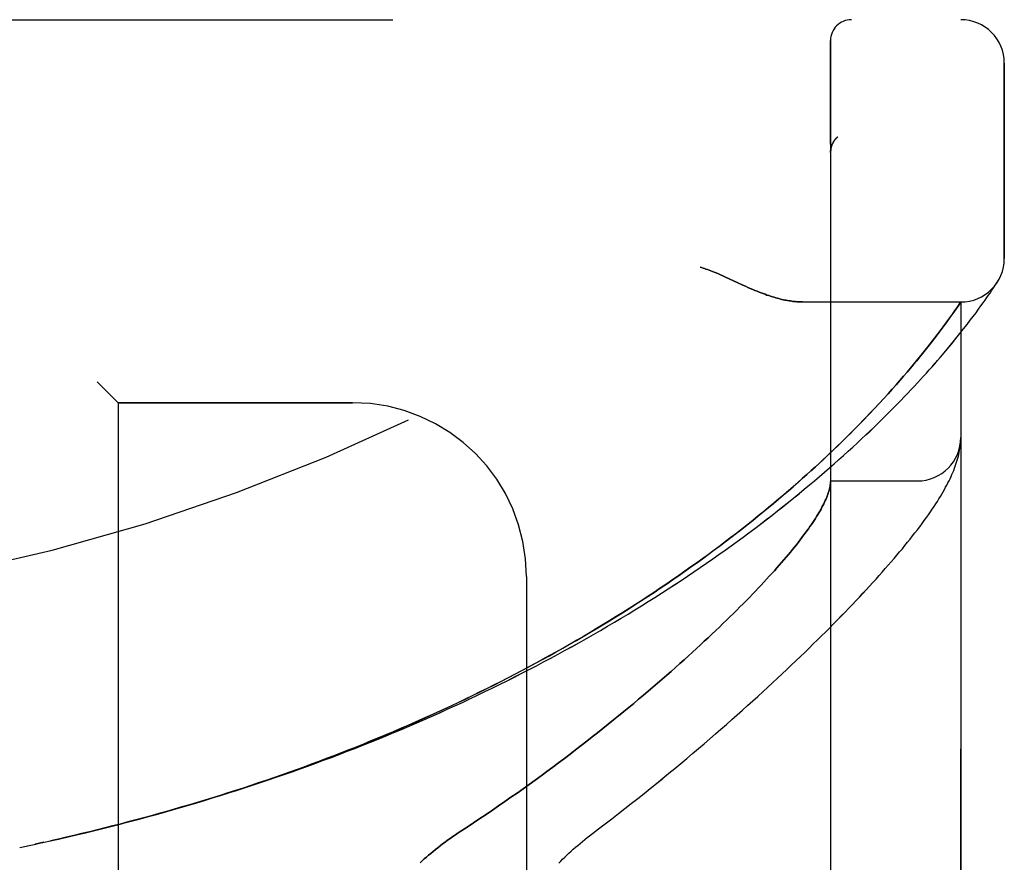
# Model space of a CAD drawing. Header units: inches. Extents: x 0 to 227, y 0 to 147.
# Tile 267 of 272: x 120.22 to 121.64, y 96.88 to 98.09. Entities that reach past the tile are written whole.
import ezdxf

# ---------------------------------------------------------------- set-up
doc = ezdxf.new("R2010")
doc.units = ezdxf.units.IN
doc.header["$LTSCALE"] = 12.466667
doc.header["$MEASUREMENT"] = 0
doc.linetypes.add('HIDDEN', pattern=[0.2, 0.1, -0.1])
doc.layers.add('LEFTHAND_DOOR_ASSEMBLY', color=7, linetype='CONTINUOUS')
doc.layers.add('RIGHTHAND_DOOR_ASSEMBLY', color=7, linetype='CONTINUOUS')

msp = doc.modelspace()

# ---------------------------------------------------------------- linework, layer by layer
at = {"layer": 'LEFTHAND_DOOR_ASSEMBLY', "color": 8, "linetype": 'HIDDEN'}
for p, q in [((119.513, 98.0936), (121.5767, 98.0936)), ((121.3892, 95.4211), (121.3892, 98.0636)), ((121.6392, 97.7499), (121.6392, 98.0311)), ((121.3995, 97.925), (121.3993, 97.9248)), ((121.3892, 97.9026), (121.3892, 97.9023)), ((121.238, 97.7233), (121.2547, 97.7155)), ((121.2547, 97.7155), (121.2629, 97.7117)), ((121.6256, 97.7105), (121.6275, 97.7133)), ((121.6275, 97.7133), (121.6295, 97.7164)), ((121.6292, 97.7159), (121.6288, 97.7154)), ((121.6292, 97.7159), (121.6295, 97.7164)), ((121.6142, 97.6937), (121.6166, 97.6971)), ((121.6166, 97.6971), (121.6187, 97.7002)), ((121.6187, 97.7002), (121.6214, 97.7042)), ((121.6214, 97.7042), (121.6237, 97.7077)), ((121.6237, 97.7077), (121.6256, 97.7105)), ((121.3487, 97.6874), (121.5767, 97.6874)), ((121.5713, 97.6796), (121.5767, 97.6874)), ((121.5767, 95.7974), (121.5767, 97.6874)), ((121.6056, 97.6816), (121.6088, 97.686)), ((121.6088, 97.686), (121.6116, 97.69)), ((121.6116, 97.69), (121.6142, 97.6937)), ((121.5623, 97.6667), (121.5654, 97.6711)), ((121.5654, 97.6711), (121.5682, 97.6751)), ((121.5682, 97.6751), (121.5713, 97.6796)), ((121.5946, 97.6666), (121.5986, 97.672)), ((121.5986, 97.672), (121.6023, 97.677)), ((121.6023, 97.677), (121.6056, 97.6816)), ((121.5513, 97.6517), (121.5553, 97.657)), ((121.5553, 97.657), (121.5589, 97.662)), ((121.5589, 97.662), (121.5623, 97.6667)), ((121.5807, 97.6486), (121.5857, 97.655)), ((121.5857, 97.655), (121.5903, 97.661)), ((121.5903, 97.661), (121.5946, 97.6666)), ((121.5394, 97.6359), (121.5426, 97.6401)), ((121.5426, 97.6401), (121.5471, 97.646)), ((121.5471, 97.646), (121.5513, 97.6517)), ((121.5697, 97.6348), (121.5754, 97.6419)), ((121.5754, 97.6419), (121.5807, 97.6486)), ((121.5291, 97.6227), (121.5327, 97.6272)), ((121.5327, 97.6272), (121.5361, 97.6316)), ((121.5361, 97.6316), (121.5394, 97.6359)), ((121.5571, 97.6196), (121.5636, 97.6274)), ((121.5636, 97.6274), (121.5697, 97.6348)), ((121.5174, 97.6081), (121.5214, 97.6131)), ((121.5214, 97.6131), (121.5253, 97.618)), ((121.5253, 97.618), (121.5291, 97.6227)), ((121.5041, 97.5921), (121.5087, 97.5976)), ((121.5087, 97.5976), (121.5131, 97.6029)), ((121.5131, 97.6029), (121.5174, 97.6081)), ((121.4943, 97.5805), (121.4993, 97.5864)), ((121.4993, 97.5864), (121.5041, 97.5921)), ((120.3342, 97.5724), (120.3642, 97.5424)), ((121.4836, 97.5683), (121.4891, 97.5745)), ((121.4891, 97.5745), (121.4943, 97.5805)), ((121.4658, 97.5484), (121.472, 97.5552)), ((121.472, 97.5552), (121.4779, 97.5618)), ((121.4779, 97.5618), (121.4836, 97.5683)), ((120.3642, 97.5424), (120.3642, 95.9424)), ((120.7017, 97.5424), (120.3642, 97.5424)), ((121.4524, 97.534), (121.4593, 97.5413)), ((121.4593, 97.5413), (121.4658, 97.5484)), ((121.4453, 97.5265), (121.4524, 97.534)), ((121.43, 97.5107), (121.4378, 97.5187)), ((121.4378, 97.5187), (121.4453, 97.5265)), ((121.5763, 97.4838), (121.5764, 97.4845)), ((121.5764, 97.4852), (121.5765, 97.4859)), ((121.5764, 97.4845), (121.5764, 97.4852)), ((121.5765, 97.4866), (121.5766, 97.4873)), ((121.5765, 97.4859), (121.5765, 97.4866)), ((121.5757, 97.479), (121.5758, 97.4797)), ((121.5758, 97.4797), (121.5759, 97.4804)), ((121.5759, 97.4804), (121.576, 97.4811)), ((121.576, 97.4811), (121.5761, 97.4818)), ((121.5761, 97.4818), (121.5762, 97.4825)), ((121.5762, 97.4832), (121.5763, 97.4838)), ((121.5762, 97.4825), (121.5762, 97.4832)), ((121.3892, 97.4299), (121.5142, 97.4299)), ((120.9517, 97.2924), (120.9517, 96.1924)), ((120.2227, 96.9024), (120.2342, 96.9048)), ((120.2338, 96.9048), (120.2458, 96.9073)), ((120.245, 96.9071), (120.2574, 96.9098)), ((120.2561, 96.9095), (120.269, 96.9124)), ((120.2672, 96.912), (120.2806, 96.915))]:
    msp.add_line(p, q, dxfattribs=at)
for points in [[(121.3954, 97.9206), (121.3956, 97.9208), (121.3957, 97.9211), (121.3959, 97.9213), (121.3961, 97.9215), (121.3963, 97.9217), (121.3965, 97.922), (121.3967, 97.9222), (121.3969, 97.9224), (121.3971, 97.9226), (121.3973, 97.9228), (121.3975, 97.9231), (121.3977, 97.9233), (121.3979, 97.9235), (121.3981, 97.9237), (121.3983, 97.9239), (121.3986, 97.9241), (121.3988, 97.9243), (121.399, 97.9246), (121.3993, 97.9248), (121.3995, 97.925)], [(121.3912, 97.9132), (121.391, 97.9127), (121.3908, 97.9121), (121.3906, 97.9115), (121.3904, 97.9109), (121.3903, 97.9103), (121.3901, 97.9097), (121.39, 97.9091), (121.3898, 97.9085), (121.3897, 97.9079), (121.3896, 97.9073), (121.3895, 97.9067), (121.3894, 97.9061), (121.3894, 97.9055), (121.3893, 97.9048), (121.3892, 97.9042), (121.3892, 97.9036), (121.3892, 97.903), (121.3892, 97.9026)], [(121.3954, 97.9206), (121.395, 97.9201), (121.3947, 97.9196), (121.3943, 97.9192), (121.394, 97.9187), (121.3937, 97.9181), (121.3934, 97.9176), (121.3931, 97.9171), (121.3928, 97.9166), (121.3925, 97.916), (121.3922, 97.9155), (121.392, 97.9149), (121.3917, 97.9144), (121.3915, 97.9138), (121.3912, 97.9132)], [(121.2017, 97.7374), (121.2037, 97.7368), (121.2058, 97.7362), (121.2079, 97.7355), (121.21, 97.7348), (121.2122, 97.734), (121.2145, 97.7332), (121.2169, 97.7323), (121.2193, 97.7314), (121.222, 97.7303), (121.2248, 97.7291), (121.2278, 97.7279), (121.231, 97.7265), (121.2344, 97.7249), (121.238, 97.7233)], [(121.2629, 97.7117), (121.2667, 97.71), (121.2703, 97.7084), (121.2738, 97.7069), (121.2772, 97.7054), (121.2804, 97.7041), (121.2836, 97.7028), (121.2866, 97.7016), (121.2895, 97.7004), (121.2924, 97.6994), (121.2951, 97.6984), (121.2978, 97.6974), (121.3004, 97.6965), (121.303, 97.6957), (121.3055, 97.6949), (121.3079, 97.6941), (121.3103, 97.6934), (121.3126, 97.6928), (121.3149, 97.6922), (121.3171, 97.6916), (121.3193, 97.6911), (121.3214, 97.6906), (121.3235, 97.6902), (121.3255, 97.6898), (121.3275, 97.6894), (121.3295, 97.6891), (121.3314, 97.6888), (121.3333, 97.6885), (121.3351, 97.6883), (121.337, 97.688), (121.3387, 97.6879), (121.3405, 97.6877), (121.3422, 97.6876), (121.3438, 97.6875), (121.3455, 97.6874), (121.3471, 97.6874), (121.3487, 97.6874)], [(120.2806, 96.915), (120.2922, 96.9177), (120.3038, 96.9204), (120.3154, 96.9231), (120.327, 96.9259), (120.3386, 96.9288), (120.3502, 96.9317), (120.3617, 96.9346), (120.3733, 96.9376), (120.3849, 96.9406), (120.3965, 96.9437), (120.408, 96.9468), (120.4196, 96.95), (120.4311, 96.9532), (120.4427, 96.9565), (120.4542, 96.9598), (120.4658, 96.9632), (120.4773, 96.9666), (120.4888, 96.9701), (120.5003, 96.9736), (120.5118, 96.9772), (120.5233, 96.9808), (120.5347, 96.9844), (120.5462, 96.9881), (120.5576, 96.9919), (120.5691, 96.9957), (120.5805, 96.9995), (120.5919, 97.0034), (120.6033, 97.0074), (120.6146, 97.0114), (120.626, 97.0154), (120.6373, 97.0195), (120.6487, 97.0236), (120.66, 97.0278), (120.6713, 97.032), (120.6825, 97.0363), (120.6938, 97.0407), (120.705, 97.045), (120.7162, 97.0495), (120.7274, 97.0539), (120.7385, 97.0584), (120.7497, 97.063), (120.7608, 97.0676), (120.7719, 97.0723), (120.7829, 97.077), (120.7939, 97.0817), (120.8049, 97.0865), (120.8159, 97.0914), (120.8269, 97.0963), (120.8378, 97.1012), (120.8487, 97.1062), (120.8595, 97.1112), (120.8703, 97.1163), (120.8811, 97.1214), (120.8919, 97.1266), (120.9026, 97.1318), (120.9132, 97.137), (120.9239, 97.1423), (120.9345, 97.1477), (120.945, 97.153), (120.9556, 97.1584), (120.966, 97.1639), (120.9765, 97.1694), (120.9869, 97.1749), (120.9972, 97.1805), (121.0075, 97.1861), (121.0178, 97.1918), (121.028, 97.1975), (121.0381, 97.2032), (121.0482, 97.209), (121.0583, 97.2148), (121.0683, 97.2206), (121.0782, 97.2265), (121.0881, 97.2324), (121.0979, 97.2383), (121.1077, 97.2442), (121.1174, 97.2502), (121.127, 97.2562), (121.1366, 97.2623), (121.1461, 97.2683), (121.1556, 97.2744), (121.165, 97.2806), (121.1743, 97.2867), (121.1835, 97.2929), (121.1927, 97.299), (121.2018, 97.3052), (121.2108, 97.3114), (121.2198, 97.3177), (121.2286, 97.3239), (121.2374, 97.3302), (121.2462, 97.3364), (121.2548, 97.3427), (121.2633, 97.349), (121.2718, 97.3552), (121.2802, 97.3615), (121.2885, 97.3678), (121.2967, 97.3741), (121.3048, 97.3803), (121.3128, 97.3866), (121.3207, 97.3929), (121.3285, 97.3991), (121.3363, 97.4053), (121.3439, 97.4116), (121.3514, 97.4178), (121.3589, 97.424), (121.3662, 97.4302), (121.3735, 97.4363), (121.3806, 97.4424), (121.3876, 97.4485), (121.3945, 97.4546), (121.4013, 97.4606), (121.408, 97.4666), (121.4146, 97.4726), (121.4211, 97.4785), (121.4275, 97.4844), (121.4338, 97.4902), (121.4399, 97.496), (121.446, 97.5017), (121.4519, 97.5074), (121.4577, 97.513), (121.4634, 97.5186), (121.469, 97.5241), (121.4745, 97.5296), (121.4798, 97.535), (121.485, 97.5403), (121.4902, 97.5456), (121.4952, 97.5508), (121.5001, 97.5559), (121.5049, 97.5609), (121.5096, 97.5659), (121.5141, 97.5708), (121.5186, 97.5757), (121.5229, 97.5804), (121.5271, 97.5851), (121.5313, 97.5897), (121.5353, 97.5942), (121.5392, 97.5987), (121.543, 97.603), (121.5467, 97.6073), (121.5503, 97.6115), (121.5571, 97.6196)], [(120.2783, 96.9145), (120.2895, 96.9171), (120.3006, 96.9197), (120.3117, 96.9223), (120.3228, 96.925), (120.334, 96.9277), (120.3451, 96.9305), (120.3562, 96.9333), (120.3673, 96.9361), (120.3784, 96.939), (120.3895, 96.942), (120.4005, 96.9449), (120.4116, 96.948), (120.4227, 96.951), (120.4338, 96.9542), (120.4448, 96.9573), (120.4559, 96.9605), (120.4669, 96.9638), (120.4779, 96.9671), (120.4889, 96.9704), (120.4999, 96.9738), (120.5109, 96.9773), (120.5219, 96.9807), (120.5329, 96.9843), (120.5439, 96.9878), (120.5548, 96.9914), (120.5657, 96.9951), (120.5767, 96.9988), (120.5876, 97.0026), (120.5985, 97.0064), (120.6093, 97.0102), (120.6202, 97.0141), (120.631, 97.018), (120.6418, 97.022), (120.6527, 97.026), (120.6634, 97.0301), (120.6742, 97.0342), (120.685, 97.0384), (120.6957, 97.0426), (120.7064, 97.0468), (120.7171, 97.0511), (120.7277, 97.0555), (120.7384, 97.0598), (120.749, 97.0643), (120.7596, 97.0687), (120.7701, 97.0733), (120.7807, 97.0778), (120.7912, 97.0824), (120.8016, 97.0871), (120.8121, 97.0918), (120.8225, 97.0965), (120.8329, 97.1013), (120.8433, 97.1062), (120.8536, 97.111), (120.8639, 97.116), (120.8742, 97.1209), (120.8844, 97.1259), (120.8946, 97.131), (120.9048, 97.1361), (120.9149, 97.1412), (120.925, 97.1464), (120.935, 97.1516), (120.945, 97.1568), (120.955, 97.1621), (120.9649, 97.1675), (120.9748, 97.1728), (120.9847, 97.1782), (120.9945, 97.1837), (121.0042, 97.1892), (121.0139, 97.1947), (121.0236, 97.2003), (121.0332, 97.2059), (121.0427, 97.2115), (121.0522, 97.2172), (121.0617, 97.2229), (121.0711, 97.2286), (121.0804, 97.2344), (121.0897, 97.2402), (121.099, 97.246), (121.1081, 97.2518), (121.1172, 97.2577), (121.1263, 97.2636), (121.1353, 97.2695), (121.1442, 97.2755), (121.1531, 97.2815), (121.1619, 97.2875), (121.1706, 97.2935), (121.1792, 97.2996), (121.1878, 97.3056), (121.1963, 97.3117), (121.2048, 97.3178), (121.2131, 97.3239), (121.2214, 97.33), (121.2296, 97.3361), (121.2378, 97.3422), (121.2458, 97.3484), (121.2538, 97.3545), (121.2617, 97.3606), (121.2695, 97.3668), (121.2772, 97.3729), (121.2848, 97.379), (121.2923, 97.3852), (121.2997, 97.3913), (121.3071, 97.3974), (121.3143, 97.4035), (121.3215, 97.4096), (121.3285, 97.4156), (121.3354, 97.4215), (121.3421, 97.4274), (121.3486, 97.4332), (121.3549, 97.4389), (121.3611, 97.4444), (121.367, 97.4498), (121.3728, 97.4551), (121.3784, 97.4603), (121.3838, 97.4654), (121.389, 97.4703), (121.3941, 97.4752), (121.399, 97.4799), (121.4038, 97.4846), (121.4085, 97.4891), (121.413, 97.4936), (121.4175, 97.498), (121.4218, 97.5023), (121.43, 97.5107)], [(121.5766, 97.4873), (121.5766, 97.4876), (121.5766, 97.488), (121.5766, 97.4884), (121.5766, 97.4887), (121.5767, 97.4891), (121.5767, 97.4895), (121.5767, 97.4898), (121.5767, 97.4902), (121.5767, 97.4906), (121.5767, 97.491), (121.5767, 97.4913), (121.5767, 97.4916)], [(121.0425, 96.9192), (121.0555, 96.9291), (121.0651, 96.9364), (121.0746, 96.9437), (121.084, 96.951), (121.0933, 96.9583), (121.1026, 96.9656), (121.1118, 96.9728), (121.1209, 96.9801), (121.1299, 96.9874), (121.1389, 96.9946), (121.1478, 97.0018), (121.1565, 97.0091), (121.1652, 97.0162), (121.1738, 97.0234), (121.1824, 97.0305), (121.1908, 97.0376), (121.1991, 97.0447), (121.2074, 97.0517), (121.2155, 97.0587), (121.2236, 97.0657), (121.2315, 97.0726), (121.2394, 97.0795), (121.2471, 97.0863), (121.2548, 97.0931), (121.2624, 97.0998), (121.2699, 97.1065), (121.2773, 97.1132), (121.2845, 97.1198), (121.2917, 97.1264), (121.2988, 97.1329), (121.3058, 97.1394), (121.3127, 97.1458), (121.3195, 97.1521), (121.3262, 97.1584), (121.3328, 97.1647), (121.3393, 97.1709), (121.3458, 97.177), (121.3521, 97.1831), (121.3583, 97.1892), (121.3644, 97.1952), (121.3705, 97.2011), (121.3764, 97.207), (121.3823, 97.2128), (121.388, 97.2186), (121.3937, 97.2243), (121.3993, 97.2299), (121.4047, 97.2355), (121.4101, 97.2411), (121.4154, 97.2466), (121.4207, 97.252), (121.4258, 97.2574), (121.4308, 97.2628), (121.4358, 97.268), (121.4406, 97.2733), (121.4454, 97.2785), (121.4501, 97.2836), (121.4547, 97.2887), (121.4592, 97.2937), (121.4637, 97.2987), (121.468, 97.3036), (121.4723, 97.3085), (121.4765, 97.3133), (121.4806, 97.3181), (121.4846, 97.3229), (121.4886, 97.3276), (121.4925, 97.3323), (121.4963, 97.3369), (121.5, 97.3415), (121.5036, 97.346), (121.5072, 97.3506), (121.5107, 97.3551), (121.5142, 97.3596), (121.5175, 97.364), (121.5208, 97.3684), (121.524, 97.3727), (121.5271, 97.377), (121.53, 97.3812), (121.5329, 97.3852), (121.5356, 97.3892), (121.5381, 97.3931), (121.5406, 97.3968), (121.5429, 97.4004), (121.5451, 97.404), (121.5473, 97.4075), (121.5493, 97.4109), (121.5512, 97.4142), (121.5531, 97.4174), (121.5548, 97.4207), (121.5565, 97.4238), (121.5581, 97.4269), (121.5597, 97.43), (121.5612, 97.4331), (121.5626, 97.4361), (121.5639, 97.4391), (121.5652, 97.4421), (121.5664, 97.445), (121.5676, 97.448), (121.5686, 97.4509), (121.5697, 97.4538), (121.5706, 97.4567), (121.5715, 97.4596), (121.5723, 97.4625), (121.5731, 97.4653), (121.5738, 97.4681), (121.5744, 97.4709), (121.5749, 97.4737), (121.5753, 97.4764), (121.5757, 97.479)], [(121.3892, 97.4289), (121.3892, 97.4286), (121.3892, 97.4283), (121.3892, 97.428), (121.3892, 97.4276), (121.3891, 97.4272), (121.3891, 97.4268), (121.389, 97.4263), (121.389, 97.4258)], [(121.389, 97.4258), (121.3888, 97.4241), (121.3885, 97.4223), (121.3882, 97.4204), (121.3877, 97.4185), (121.3872, 97.4166), (121.3867, 97.4146), (121.386, 97.4126), (121.3853, 97.4105), (121.3845, 97.4083), (121.3837, 97.4061), (121.3827, 97.4039), (121.3817, 97.4016), (121.3806, 97.3992), (121.3795, 97.3969), (121.3782, 97.3944), (121.3769, 97.3919), (121.3755, 97.3894), (121.3741, 97.3868), (121.3725, 97.3841), (121.3709, 97.3814), (121.3692, 97.3787), (121.3675, 97.3759), (121.3656, 97.373), (121.3637, 97.3701), (121.3617, 97.3672), (121.3596, 97.3641), (121.3575, 97.3611), (121.3552, 97.358), (121.3529, 97.3548), (121.3505, 97.3516), (121.3481, 97.3483), (121.3455, 97.3449), (121.3429, 97.3416), (121.3402, 97.3381), (121.3374, 97.3346), (121.3345, 97.3311), (121.3315, 97.3275), (121.3285, 97.3238), (121.3253, 97.3201), (121.3221, 97.3163), (121.3188, 97.3125), (121.3154, 97.3086), (121.312, 97.3047), (121.3084, 97.3007), (121.3048, 97.2967), (121.301, 97.2926), (121.2972, 97.2884), (121.2933, 97.2842), (121.2893, 97.2799), (121.2853, 97.2756), (121.2811, 97.2712), (121.2768, 97.2668), (121.2725, 97.2623), (121.2681, 97.2578), (121.2635, 97.2532), (121.2589, 97.2485), (121.2542, 97.2438), (121.2494, 97.2391), (121.2445, 97.2342), (121.2395, 97.2294), (121.2344, 97.2245), (121.2293, 97.2195), (121.224, 97.2145), (121.2186, 97.2094), (121.2132, 97.2042), (121.2076, 97.1991), (121.202, 97.1938), (121.1963, 97.1885), (121.1904, 97.1832), (121.1845, 97.1778), (121.1785, 97.1724), (121.1724, 97.1669), (121.1662, 97.1614), (121.1599, 97.1558), (121.1535, 97.1502), (121.147, 97.1446), (121.1404, 97.1388), (121.1337, 97.1331), (121.1269, 97.1273), (121.1201, 97.1215), (121.1131, 97.1156), (121.106, 97.1097), (121.0989, 97.1038), (121.0916, 97.0978), (121.0843, 97.0918), (121.0769, 97.0858), (121.0694, 97.0797), (121.0618, 97.0737), (121.0541, 97.0675), (121.0463, 97.0614), (121.0385, 97.0553), (121.0306, 97.0491), (121.0225, 97.0429), (121.0144, 97.0367), (121.0063, 97.0305), (120.998, 97.0243), (120.9897, 97.0181), (120.9813, 97.0118), (120.9728, 97.0056), (120.9643, 96.9994), (120.9557, 96.9931), (120.947, 96.9869), (120.9383, 96.9807), (120.9295, 96.9745), (120.9206, 96.9683), (120.9117, 96.9622), (120.9028, 96.9561), (120.8938, 96.95), (120.8847, 96.9439), (120.8757, 96.9378), (120.8665, 96.9318), (120.8535, 96.9233)], [(120.8535, 96.9233), (120.8496, 96.9207), (120.8458, 96.918), (120.842, 96.9154), (120.8383, 96.9128), (120.8346, 96.9101), (120.8311, 96.9074), (120.8275, 96.9047), (120.8241, 96.902), (120.8207, 96.8993), (120.8174, 96.8966), (120.8141, 96.8939), (120.8109, 96.8912), (120.8078, 96.8885), (120.8048, 96.8858), (120.8018, 96.8831), (120.7989, 96.8804)], [(120.9982, 96.8797), (121.001, 96.8826), (121.0038, 96.8854), (121.0068, 96.8883), (121.0097, 96.8912), (121.0128, 96.8941), (121.0159, 96.8969), (121.0191, 96.8998), (121.0223, 96.9026), (121.0255, 96.9054), (121.0289, 96.9082), (121.0322, 96.911), (121.0356, 96.9138), (121.0391, 96.9165), (121.0425, 96.9192)]]:
    msp.add_lwpolyline(points, dxfattribs=at)
for centre, radius, start, end in [((119.5767, 100.0175), 2.7751, 270, 316.1116), ((121.4192, 98.0636), 0.03, 90, 180), ((121.5767, 98.0311), 0.0625, 0, 90), ((121.5767, 97.7499), 0.0625, 270, 360), ((120.7017, 97.2924), 0.25, 0, 90), ((121.5142, 97.4924), 0.0625, 270, 360)]:
    msp.add_arc(centre, radius, start, end, dxfattribs=at)
at = {"layer": 'RIGHTHAND_DOOR_ASSEMBLY', "color": 8, "linetype": 'HIDDEN'}
for p, q in [((119.513, 98.0936), (121.5767, 98.0936)), ((121.3892, 98.0636), (121.3892, 95.4211)), ((121.6392, 98.0311), (121.6392, 97.7499)), ((121.3995, 97.925), (121.3993, 97.9248)), ((121.3892, 97.9023), (121.3892, 97.9025)), ((121.2547, 97.7155), (121.238, 97.7233)), ((121.2629, 97.7117), (121.2547, 97.7155)), ((121.6256, 97.7105), (121.6275, 97.7133)), ((121.6275, 97.7133), (121.6292, 97.7159)), ((121.6142, 97.6937), (121.6165, 97.6971)), ((121.6165, 97.6971), (121.6187, 97.7002)), ((121.6187, 97.7002), (121.6214, 97.7042)), ((121.6214, 97.7042), (121.6237, 97.7077)), ((121.6237, 97.7077), (121.6256, 97.7105)), ((121.3487, 97.6874), (121.5767, 97.6874)), ((121.5767, 97.6874), (121.5726, 97.6814)), ((121.5767, 97.6874), (121.5767, 95.7974)), ((121.6056, 97.6816), (121.6088, 97.686)), ((121.6088, 97.686), (121.6116, 97.69)), ((121.6116, 97.69), (121.6142, 97.6937)), ((121.5664, 97.6725), (121.5633, 97.6682)), ((121.5698, 97.6774), (121.5664, 97.6725)), ((121.5726, 97.6814), (121.5698, 97.6774)), ((121.5946, 97.6666), (121.5986, 97.672)), ((121.5986, 97.672), (121.6022, 97.677)), ((121.6022, 97.677), (121.6056, 97.6816)), ((121.5565, 97.6587), (121.5527, 97.6535)), ((121.56, 97.6636), (121.5565, 97.6587)), ((121.5633, 97.6682), (121.56, 97.6636)), ((121.5807, 97.6486), (121.5857, 97.6549)), ((121.5857, 97.6549), (121.5903, 97.661)), ((121.5903, 97.661), (121.5946, 97.6666)), ((121.5441, 97.6421), (121.541, 97.638)), ((121.5485, 97.648), (121.5441, 97.6421)), ((121.5527, 97.6535), (121.5485, 97.648)), ((121.5697, 97.6348), (121.5754, 97.6418)), ((121.5754, 97.6418), (121.5807, 97.6486)), ((121.5344, 97.6295), (121.5309, 97.625)), ((121.5378, 97.6338), (121.5344, 97.6295)), ((121.541, 97.638), (121.5378, 97.6338)), ((121.5571, 97.6196), (121.5636, 97.6273)), ((121.5636, 97.6273), (121.5697, 97.6348)), ((121.5215, 97.6131), (121.5174, 97.6081)), ((121.5254, 97.618), (121.5215, 97.6131)), ((121.5088, 97.5976), (121.5042, 97.5921)), ((121.5132, 97.6029), (121.5088, 97.5976)), ((121.5174, 97.6081), (121.5132, 97.6029)), ((121.4994, 97.5865), (121.4944, 97.5806)), ((121.5042, 97.5921), (121.4994, 97.5865)), ((120.3642, 97.5424), (120.3342, 97.5724)), ((121.4891, 97.5746), (121.4837, 97.5683)), ((121.4944, 97.5806), (121.4891, 97.5746)), ((121.4721, 97.5553), (121.4659, 97.5485)), ((121.478, 97.5619), (121.4721, 97.5553)), ((121.4837, 97.5683), (121.478, 97.5619)), ((120.3642, 97.5424), (120.3642, 95.9424)), ((120.3642, 97.5424), (120.7017, 97.5424)), ((121.4594, 97.5415), (121.4526, 97.5342)), ((121.4659, 97.5485), (121.4594, 97.5415)), ((121.4455, 97.5267), (121.438, 97.5189)), ((121.4526, 97.5342), (121.4455, 97.5267)), ((121.438, 97.5189), (121.4302, 97.5109)), ((121.5763, 97.4842), (121.5764, 97.4849)), ((121.5764, 97.4849), (121.5765, 97.4855)), ((121.5765, 97.4862), (121.5766, 97.4869)), ((121.5765, 97.4855), (121.5765, 97.4862)), ((121.5757, 97.479), (121.5758, 97.4797)), ((121.5758, 97.4797), (121.5759, 97.4804)), ((121.5759, 97.4804), (121.576, 97.4811)), ((121.576, 97.4811), (121.5761, 97.4818)), ((121.5761, 97.4818), (121.5762, 97.4825)), ((121.5762, 97.4825), (121.5762, 97.4832)), ((121.3892, 97.4299), (121.5142, 97.4299)), ((120.9517, 97.2924), (120.9517, 96.1924)), ((120.2227, 96.9024), (120.2342, 96.9048)), ((120.2338, 96.9048), (120.2458, 96.9073)), ((120.2574, 96.9098), (120.245, 96.9071)), ((120.2561, 96.9096), (120.269, 96.9124)), ((120.2806, 96.915), (120.2672, 96.912))]:
    msp.add_line(p, q, dxfattribs=at)
for points in [[(121.3995, 97.925), (121.3993, 97.9248), (121.399, 97.9246), (121.3988, 97.9244), (121.3986, 97.9241), (121.3984, 97.9239), (121.3981, 97.9237), (121.3979, 97.9235), (121.3977, 97.9233), (121.3975, 97.9231), (121.3973, 97.9229), (121.3971, 97.9226), (121.3969, 97.9224), (121.3967, 97.9222), (121.3965, 97.922), (121.3963, 97.9218), (121.3961, 97.9215), (121.3959, 97.9213), (121.3958, 97.9211), (121.3956, 97.9208), (121.3954, 97.9206)], [(121.3892, 97.9025), (121.3892, 97.903), (121.3892, 97.9036), (121.3892, 97.9042), (121.3893, 97.9048), (121.3893, 97.9054), (121.3894, 97.906), (121.3895, 97.9066), (121.3896, 97.9073), (121.3897, 97.9079), (121.3898, 97.9085), (121.39, 97.9091), (121.3901, 97.9097), (121.3903, 97.9102), (121.3904, 97.9108), (121.3906, 97.9114), (121.3908, 97.912), (121.391, 97.9126), (121.3912, 97.9131)], [(121.3912, 97.9131), (121.3914, 97.9137), (121.3917, 97.9143), (121.3919, 97.9149), (121.3922, 97.9154), (121.3925, 97.916), (121.3928, 97.9165), (121.3931, 97.9171), (121.3934, 97.9176), (121.3937, 97.9181), (121.394, 97.9186), (121.3943, 97.9191), (121.3947, 97.9196), (121.395, 97.9201), (121.3954, 97.9206)], [(121.238, 97.7233), (121.2344, 97.7249), (121.231, 97.7265), (121.2278, 97.7279), (121.2248, 97.7291), (121.222, 97.7303), (121.2193, 97.7314), (121.2169, 97.7323), (121.2145, 97.7332), (121.2122, 97.734), (121.21, 97.7348), (121.2079, 97.7355), (121.2058, 97.7362), (121.2037, 97.7368), (121.2017, 97.7374)], [(121.3487, 97.6874), (121.3471, 97.6874), (121.3455, 97.6874), (121.3438, 97.6875), (121.3422, 97.6876), (121.3405, 97.6877), (121.3387, 97.6879), (121.337, 97.688), (121.3351, 97.6883), (121.3333, 97.6885), (121.3314, 97.6888), (121.3295, 97.6891), (121.3275, 97.6894), (121.3255, 97.6898), (121.3235, 97.6902), (121.3214, 97.6906), (121.3193, 97.6911), (121.3171, 97.6916), (121.3149, 97.6922), (121.3126, 97.6928), (121.3103, 97.6934), (121.3079, 97.6941), (121.3055, 97.6949), (121.303, 97.6957), (121.3004, 97.6965), (121.2978, 97.6974), (121.2951, 97.6984), (121.2924, 97.6994), (121.2895, 97.7004), (121.2866, 97.7016), (121.2836, 97.7028), (121.2804, 97.7041), (121.2772, 97.7054), (121.2738, 97.7069), (121.2703, 97.7084), (121.2667, 97.71), (121.2629, 97.7117)], [(120.2806, 96.915), (120.2922, 96.9177), (120.3038, 96.9204), (120.3154, 96.9231), (120.327, 96.9259), (120.3386, 96.9288), (120.3502, 96.9317), (120.3617, 96.9346), (120.3733, 96.9376), (120.3849, 96.9406), (120.3965, 96.9437), (120.408, 96.9468), (120.4196, 96.95), (120.4311, 96.9532), (120.4427, 96.9565), (120.4542, 96.9598), (120.4657, 96.9632), (120.4773, 96.9666), (120.4888, 96.9701), (120.5003, 96.9736), (120.5118, 96.9772), (120.5233, 96.9808), (120.5347, 96.9844), (120.5462, 96.9881), (120.5576, 96.9919), (120.569, 96.9957), (120.5805, 96.9995), (120.5919, 97.0034), (120.6033, 97.0074), (120.6146, 97.0114), (120.626, 97.0154), (120.6373, 97.0195), (120.6486, 97.0236), (120.6599, 97.0278), (120.6712, 97.032), (120.6825, 97.0363), (120.6937, 97.0407), (120.705, 97.045), (120.7162, 97.0495), (120.7273, 97.0539), (120.7385, 97.0584), (120.7496, 97.063), (120.7607, 97.0676), (120.7718, 97.0723), (120.7829, 97.077), (120.7939, 97.0817), (120.8049, 97.0865), (120.8159, 97.0914), (120.8268, 97.0963), (120.8377, 97.1012), (120.8486, 97.1062), (120.8595, 97.1112), (120.8703, 97.1163), (120.8811, 97.1214), (120.8918, 97.1266), (120.9025, 97.1318), (120.9132, 97.137), (120.9239, 97.1423), (120.9345, 97.1476), (120.945, 97.153), (120.9555, 97.1584), (120.966, 97.1639), (120.9764, 97.1694), (120.9868, 97.1749), (120.9972, 97.1805), (121.0075, 97.1861), (121.0177, 97.1918), (121.0279, 97.1975), (121.0381, 97.2032), (121.0482, 97.2089), (121.0582, 97.2147), (121.0682, 97.2206), (121.0782, 97.2264), (121.088, 97.2323), (121.0979, 97.2383), (121.1076, 97.2442), (121.1173, 97.2502), (121.127, 97.2562), (121.1366, 97.2623), (121.1461, 97.2683), (121.1555, 97.2744), (121.1649, 97.2805), (121.1742, 97.2867), (121.1835, 97.2928), (121.1927, 97.299), (121.2018, 97.3052), (121.2108, 97.3114), (121.2197, 97.3176), (121.2286, 97.3239), (121.2374, 97.3301), (121.2461, 97.3364), (121.2548, 97.3427), (121.2633, 97.3489), (121.2718, 97.3552), (121.2801, 97.3615), (121.2884, 97.3678), (121.2966, 97.374), (121.3047, 97.3803), (121.3127, 97.3866), (121.3207, 97.3928), (121.3285, 97.3991), (121.3362, 97.4053), (121.3439, 97.4115), (121.3514, 97.4178), (121.3588, 97.424), (121.3662, 97.4301), (121.3734, 97.4363), (121.3806, 97.4424), (121.3876, 97.4485), (121.3945, 97.4546), (121.4013, 97.4606), (121.408, 97.4666), (121.4146, 97.4725), (121.4211, 97.4785), (121.4275, 97.4843), (121.4337, 97.4902), (121.4399, 97.496), (121.4459, 97.5017), (121.4519, 97.5074), (121.4577, 97.513), (121.4634, 97.5186), (121.469, 97.5241), (121.4744, 97.5296), (121.4798, 97.5349), (121.485, 97.5403), (121.4902, 97.5455), (121.4952, 97.5507), (121.5001, 97.5559), (121.5049, 97.5609), (121.5095, 97.5659), (121.5141, 97.5708), (121.5185, 97.5756), (121.5229, 97.5804), (121.5271, 97.5851), (121.5312, 97.5897), (121.5353, 97.5942), (121.5392, 97.5986), (121.543, 97.603), (121.5467, 97.6073), (121.5502, 97.6115), (121.5571, 97.6196)], [(121.5309, 97.625), (121.5272, 97.6203), (121.5254, 97.618)], [(121.4302, 97.5109), (121.422, 97.5025), (121.4177, 97.4982), (121.4133, 97.4938), (121.4087, 97.4894), (121.4041, 97.4848), (121.3993, 97.4802), (121.3944, 97.4755), (121.3893, 97.4706), (121.3841, 97.4657), (121.3787, 97.4606), (121.3732, 97.4555), (121.3674, 97.4502), (121.3615, 97.4448), (121.3553, 97.4392), (121.349, 97.4336), (121.3425, 97.4278), (121.3358, 97.4219), (121.329, 97.416), (121.322, 97.41), (121.3148, 97.4039), (121.3076, 97.3978), (121.3002, 97.3917), (121.2928, 97.3856), (121.2853, 97.3795), (121.2777, 97.3733), (121.27, 97.3672), (121.2622, 97.3611), (121.2543, 97.3549), (121.2463, 97.3488), (121.2383, 97.3426), (121.2302, 97.3365), (121.2219, 97.3304), (121.2137, 97.3242), (121.2053, 97.3181), (121.1969, 97.312), (121.1883, 97.306), (121.1798, 97.2999), (121.1711, 97.2939), (121.1624, 97.2878), (121.1536, 97.2818), (121.1447, 97.2758), (121.1358, 97.2699), (121.1268, 97.2639), (121.1177, 97.258), (121.1086, 97.2521), (121.0995, 97.2463), (121.0902, 97.2405), (121.0809, 97.2347), (121.0716, 97.2289), (121.0622, 97.2231), (121.0527, 97.2174), (121.0432, 97.2118), (121.0336, 97.2061), (121.024, 97.2005), (121.0144, 97.195), (121.0047, 97.1894), (120.9949, 97.1839), (120.9851, 97.1785), (120.9753, 97.1731), (120.9654, 97.1677), (120.9554, 97.1624), (120.9455, 97.1571), (120.9355, 97.1518), (120.9254, 97.1466), (120.9153, 97.1414), (120.9052, 97.1363), (120.895, 97.1312), (120.8848, 97.1261), (120.8746, 97.1211), (120.8643, 97.1161), (120.854, 97.1112), (120.8437, 97.1063), (120.8333, 97.1015), (120.8229, 97.0967), (120.8125, 97.092), (120.802, 97.0873), (120.7915, 97.0826), (120.781, 97.078), (120.7705, 97.0734), (120.7599, 97.0689), (120.7493, 97.0644), (120.7387, 97.06), (120.728, 97.0556), (120.7174, 97.0512), (120.7067, 97.0469), (120.696, 97.0427), (120.6852, 97.0385), (120.6745, 97.0343), (120.6637, 97.0302), (120.6529, 97.0261), (120.6421, 97.0221), (120.6313, 97.0181), (120.6204, 97.0142), (120.6096, 97.0103), (120.5987, 97.0064), (120.5878, 97.0026), (120.5769, 96.9989), (120.566, 96.9952), (120.555, 96.9915), (120.5441, 96.9879), (120.5331, 96.9843), (120.5221, 96.9808), (120.5111, 96.9773), (120.5001, 96.9739), (120.4891, 96.9705), (120.4781, 96.9671), (120.467, 96.9638), (120.456, 96.9606), (120.445, 96.9574), (120.4339, 96.9542), (120.4228, 96.9511), (120.4117, 96.948), (120.4007, 96.945), (120.3896, 96.942), (120.3785, 96.939), (120.3674, 96.9361), (120.3563, 96.9333), (120.3451, 96.9305), (120.334, 96.9277), (120.3229, 96.925), (120.3118, 96.9223), (120.3006, 96.9197), (120.2895, 96.9171), (120.2784, 96.9145)], [(121.5762, 97.4832), (121.5763, 97.4835), (121.5763, 97.4842)], [(121.5766, 97.4869), (121.5766, 97.4873), (121.5766, 97.4876), (121.5766, 97.488), (121.5766, 97.4884), (121.5766, 97.4887), (121.5767, 97.4891), (121.5767, 97.4895), (121.5767, 97.4899), (121.5767, 97.4902), (121.5767, 97.4906), (121.5767, 97.491), (121.5767, 97.4913)], [(121.0425, 96.9192), (121.0555, 96.9291), (121.0651, 96.9364), (121.0746, 96.9437), (121.084, 96.951), (121.0933, 96.9583), (121.1026, 96.9656), (121.1118, 96.9728), (121.1209, 96.9801), (121.1299, 96.9874), (121.1389, 96.9946), (121.1478, 97.0019), (121.1565, 97.0091), (121.1652, 97.0162), (121.1738, 97.0234), (121.1824, 97.0305), (121.1908, 97.0376), (121.1991, 97.0447), (121.2074, 97.0517), (121.2155, 97.0587), (121.2236, 97.0657), (121.2315, 97.0726), (121.2394, 97.0795), (121.2472, 97.0863), (121.2548, 97.0931), (121.2624, 97.0998), (121.2699, 97.1066), (121.2773, 97.1132), (121.2846, 97.1198), (121.2917, 97.1264), (121.2988, 97.1329), (121.3058, 97.1394), (121.3127, 97.1458), (121.3195, 97.1521), (121.3262, 97.1584), (121.3328, 97.1647), (121.3394, 97.1709), (121.3458, 97.177), (121.3521, 97.1831), (121.3583, 97.1892), (121.3644, 97.1952), (121.3705, 97.2011), (121.3764, 97.207), (121.3823, 97.2128), (121.388, 97.2186), (121.3937, 97.2243), (121.3993, 97.2299), (121.4048, 97.2355), (121.4101, 97.2411), (121.4155, 97.2466), (121.4207, 97.252), (121.4258, 97.2574), (121.4308, 97.2628), (121.4358, 97.2681), (121.4406, 97.2733), (121.4454, 97.2785), (121.4501, 97.2836), (121.4547, 97.2887), (121.4592, 97.2937), (121.4637, 97.2987), (121.468, 97.3036), (121.4723, 97.3085), (121.4765, 97.3134), (121.4806, 97.3182), (121.4846, 97.3229), (121.4886, 97.3276), (121.4925, 97.3323), (121.4963, 97.3369), (121.5, 97.3415), (121.5036, 97.346), (121.5072, 97.3506), (121.5107, 97.3551), (121.5142, 97.3596), (121.5176, 97.364), (121.5208, 97.3684), (121.524, 97.3728), (121.5271, 97.377), (121.53, 97.3812), (121.5329, 97.3853), (121.5356, 97.3892), (121.5381, 97.3931), (121.5406, 97.3968), (121.5429, 97.4004), (121.5451, 97.404), (121.5473, 97.4075), (121.5493, 97.4109), (121.5512, 97.4142), (121.5531, 97.4174), (121.5548, 97.4207), (121.5565, 97.4238), (121.5581, 97.427), (121.5597, 97.43), (121.5612, 97.4331), (121.5626, 97.4361), (121.5639, 97.4391), (121.5652, 97.4421), (121.5664, 97.445), (121.5676, 97.448), (121.5686, 97.4509), (121.5697, 97.4538), (121.5706, 97.4567), (121.5715, 97.4596), (121.5723, 97.4625), (121.5731, 97.4653), (121.5738, 97.4681), (121.5744, 97.4709), (121.5749, 97.4737), (121.5753, 97.4764), (121.5757, 97.479)], [(121.389, 97.4258), (121.389, 97.4263), (121.3891, 97.4268), (121.3891, 97.4272), (121.3892, 97.4276), (121.3892, 97.428), (121.3892, 97.4283), (121.3892, 97.4286), (121.3892, 97.4289)], [(120.8535, 96.9233), (120.8665, 96.9318), (120.8757, 96.9378), (120.8847, 96.9439), (120.8938, 96.95), (120.9028, 96.9561), (120.9117, 96.9622), (120.9206, 96.9683), (120.9295, 96.9745), (120.9383, 96.9807), (120.947, 96.9869), (120.9557, 96.9931), (120.9643, 96.9994), (120.9728, 97.0056), (120.9813, 97.0118), (120.9897, 97.0181), (120.998, 97.0243), (121.0063, 97.0305), (121.0144, 97.0367), (121.0225, 97.0429), (121.0306, 97.0491), (121.0385, 97.0553), (121.0463, 97.0614), (121.0541, 97.0675), (121.0618, 97.0737), (121.0694, 97.0797), (121.0769, 97.0858), (121.0843, 97.0918), (121.0916, 97.0978), (121.0989, 97.1038), (121.106, 97.1097), (121.1131, 97.1156), (121.1201, 97.1215), (121.1269, 97.1273), (121.1337, 97.1331), (121.1404, 97.1388), (121.147, 97.1446), (121.1535, 97.1502), (121.1599, 97.1558), (121.1662, 97.1614), (121.1724, 97.1669), (121.1785, 97.1724), (121.1845, 97.1778), (121.1904, 97.1832), (121.1963, 97.1885), (121.202, 97.1938), (121.2076, 97.1991), (121.2132, 97.2042), (121.2186, 97.2094), (121.224, 97.2145), (121.2293, 97.2195), (121.2344, 97.2245), (121.2395, 97.2294), (121.2445, 97.2342), (121.2494, 97.2391), (121.2542, 97.2438), (121.2589, 97.2485), (121.2635, 97.2532), (121.2681, 97.2578), (121.2725, 97.2623), (121.2768, 97.2668), (121.2811, 97.2712), (121.2853, 97.2756), (121.2893, 97.2799), (121.2933, 97.2842), (121.2972, 97.2884), (121.301, 97.2926), (121.3048, 97.2967), (121.3084, 97.3007), (121.312, 97.3047), (121.3154, 97.3086), (121.3188, 97.3125), (121.3221, 97.3163), (121.3253, 97.3201), (121.3285, 97.3238), (121.3315, 97.3275), (121.3345, 97.3311), (121.3374, 97.3346), (121.3402, 97.3381), (121.3429, 97.3416), (121.3455, 97.3449), (121.3481, 97.3483), (121.3505, 97.3516), (121.3529, 97.3548), (121.3552, 97.358), (121.3575, 97.3611), (121.3596, 97.3641), (121.3617, 97.3672), (121.3637, 97.3701), (121.3656, 97.373), (121.3675, 97.3759), (121.3692, 97.3787), (121.3709, 97.3814), (121.3725, 97.3841), (121.3741, 97.3868), (121.3755, 97.3894), (121.3769, 97.3919), (121.3782, 97.3944), (121.3795, 97.3969), (121.3806, 97.3992), (121.3817, 97.4016), (121.3827, 97.4039), (121.3837, 97.4061), (121.3845, 97.4083), (121.3853, 97.4105), (121.386, 97.4126), (121.3867, 97.4146), (121.3872, 97.4166), (121.3877, 97.4185), (121.3882, 97.4204), (121.3885, 97.4223), (121.3888, 97.4241), (121.389, 97.4258)], [(120.7989, 96.8804), (120.8018, 96.8831), (120.8048, 96.8858), (120.8078, 96.8885), (120.8109, 96.8912), (120.8141, 96.8939), (120.8174, 96.8966), (120.8207, 96.8993), (120.8241, 96.902), (120.8275, 96.9047), (120.8311, 96.9074), (120.8346, 96.9101), (120.8383, 96.9128), (120.842, 96.9154), (120.8458, 96.918), (120.8496, 96.9207), (120.8535, 96.9233)], [(120.9982, 96.8797), (121.001, 96.8826), (121.0038, 96.8855), (121.0068, 96.8883), (121.0098, 96.8912), (121.0128, 96.8941), (121.0159, 96.8969), (121.0191, 96.8998), (121.0223, 96.9026), (121.0256, 96.9054), (121.0289, 96.9082), (121.0322, 96.911), (121.0356, 96.9138), (121.0391, 96.9165), (121.0425, 96.9192)]]:
    msp.add_lwpolyline(points, dxfattribs=at)
for centre, radius, start, end in [((119.5767, 100.0175), 2.7751, 270, 316.1116), ((121.4192, 98.0636), 0.03, 90, 180), ((121.5767, 98.0311), 0.0625, 0, 90), ((121.5767, 97.7499), 0.0625, 270, 360), ((120.7017, 97.2924), 0.25, 0, 90), ((121.5142, 97.4924), 0.0625, 270, 360)]:
    msp.add_arc(centre, radius, start, end, dxfattribs=at)

doc.saveas('drawing.dxf')
